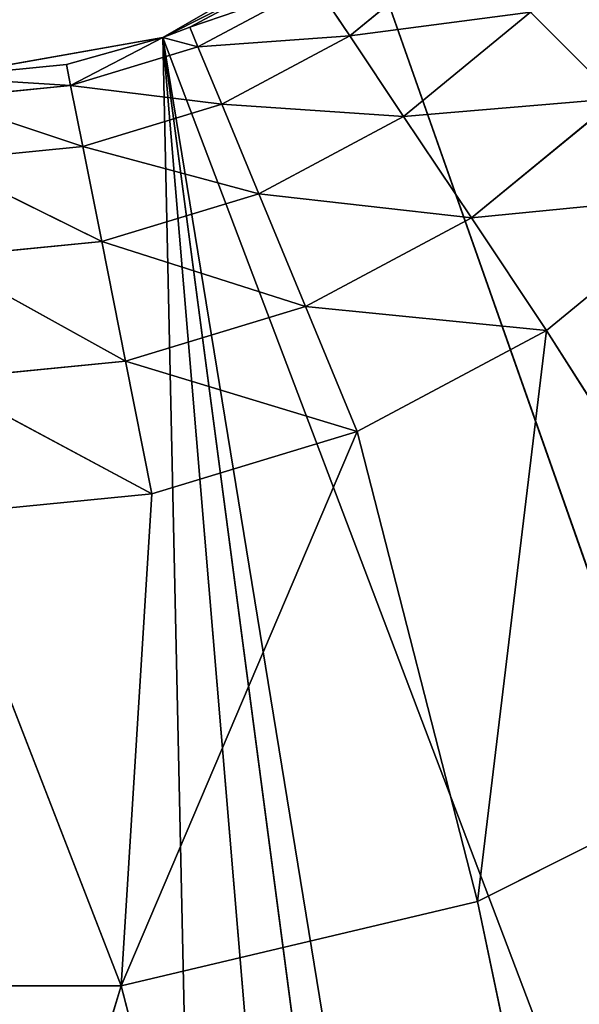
# Model space of a CAD drawing. Extents: x 14 to 217, y 27 to 186.
# Tile 560 of 656: x 43.8 to 45.08, y 115.09 to 117.34. Entities that reach past the tile are written whole.
import ezdxf

# ---------------------------------------------------------------- set-up
doc = ezdxf.new("R2010")
doc.units = 0
doc.header["$LTSCALE"] = 25.4
doc.layers.get('0').update_dxf_attribs({"color": 13, "linetype": 'CONTINUOUS'})

# ---------------------------------------------------------------- blocks, each defined once
blk = doc.blocks.new('PROFILE-RECESSED-T-CONNECT')
at = {"color": 0}
for p, q in [((31.0468, 15.9594, 70.7396), (25.692, 15.9594, 88.264)), ((31.0468, 15.9594, 70.7396), (25.692, 15.9594, 88.264)), ((31.0468, 15.9594, 70.7396), (30.211, 15.9594, 70.7396)), ((30.211, 15.9594, 70.7396), (31.0468, 13.9594, 70.7396)), ((30.211, 15.9594, 70.7396), (31.0468, 13.9594, 70.7396)), ((31.0468, 15.9594, 70.7396), (30.211, 15.9594, 70.7396)), ((31.8602, 15.9594, 70.5469), (31.0468, 15.9594, 70.7396)), ((31.0468, 15.9594, 70.7396), (35.5658, 15.9594, 88.264)), ((31.0468, 15.9594, 70.7396), (35.5658, 15.9594, 88.264)), ((31.0468, 15.9594, 70.7396), (31.0468, 13.9594, 70.7396)), ((31.0468, 15.9594, 70.7396), (31.0468, 13.9594, 70.7396)), ((31.0468, 15.9594, 70.7396), (31.8602, 13.9594, 70.5469)), ((31.0468, 15.9594, 70.7396), (31.8602, 13.9594, 70.5469)), ((31.8602, 15.9594, 70.5469), (31.0468, 15.9594, 70.7396)), ((32.6071, 15.9594, 70.1717), (31.8602, 15.9594, 70.5469)), ((31.8602, 15.9594, 70.5469), (35.5658, 15.9594, 88.264)), ((31.8602, 15.9594, 70.5469), (35.5658, 15.9594, 88.264)), ((31.8602, 15.9594, 70.5469), (31.8602, 13.9594, 70.5469)), ((31.8602, 15.9594, 70.5469), (31.8602, 13.9594, 70.5469)), ((31.8602, 15.9594, 70.5469), (32.6071, 13.9594, 70.1717)), ((31.8602, 15.9594, 70.5469), (32.6071, 13.9594, 70.1717)), ((32.6071, 15.9594, 70.1717), (31.8602, 15.9594, 70.5469)), ((31.0468, 13.9594, 70.7396), (30.211, 13.9594, 70.7396)), ((31.0468, 13.9594, 70.7396), (30.211, 13.9594, 70.7396)), ((31.1166, 13.9594, 69.6159), (30.6289, 13.9594, 69.664)), ((30.6289, 13.9594, 69.664), (31.0468, 13.9594, 70.7396)), ((30.6289, 13.9594, 69.664), (31.0468, 13.9594, 70.7396)), ((31.1166, 13.9594, 69.6159), (30.6289, 13.9594, 69.664)), ((31.1166, 13.9594, 69.6159), (30.6289, 13.9105, 69.3549)), ((31.1166, 13.9594, 69.6159), (30.6289, 13.9105, 69.3549)), ((31.8602, 13.9594, 70.5469), (31.0468, 13.9594, 70.7396)), ((31.5856, 13.9594, 69.4737), (31.0468, 13.9594, 70.7396)), ((31.8602, 13.9594, 70.5469), (31.0468, 13.9594, 70.7396)), ((31.1166, 13.9594, 69.6159), (31.0468, 13.9594, 70.7396)), ((31.5856, 13.9594, 69.4737), (31.0468, 13.9594, 70.7396)), ((31.1166, 13.9594, 69.6159), (31.0468, 13.9594, 70.7396)), ((31.1166, 13.9594, 69.6159), (31.0563, 13.9105, 69.3128)), ((31.1166, 13.9594, 69.6159), (31.0563, 13.9105, 69.3128)), ((31.5856, 13.9594, 69.4737), (31.0563, 13.9105, 69.3128)), ((31.5856, 13.9594, 69.4737), (31.0563, 13.9105, 69.3128)), ((31.5856, 13.9594, 69.4737), (31.1166, 13.9594, 69.6159)), ((31.5856, 13.9594, 69.4737), (31.1166, 13.9594, 69.6159)), ((31.5856, 13.9594, 69.4737), (31.4673, 13.9105, 69.1882)), ((31.5856, 13.9594, 69.4737), (31.4673, 13.9105, 69.1882)), ((32.0178, 13.9594, 69.2426), (31.4673, 13.9105, 69.1882)), ((32.0178, 13.9594, 69.2426), (31.4673, 13.9105, 69.1882)), ((32.0178, 13.9594, 69.2426), (31.5856, 13.9594, 69.4737)), ((31.5856, 13.9594, 69.4737), (31.8602, 13.9594, 70.5469)), ((31.5856, 13.9594, 69.4737), (31.8602, 13.9594, 70.5469)), ((32.0178, 13.9594, 69.2426), (31.5856, 13.9594, 69.4737)), ((32.0178, 13.9594, 69.2426), (31.8461, 13.9105, 68.9857)), ((32.0178, 13.9594, 69.2426), (31.8461, 13.9105, 68.9857)), ((32.3967, 13.9594, 68.9317), (31.8461, 13.9105, 68.9857)), ((32.3967, 13.9594, 68.9317), (31.8461, 13.9105, 68.9857)), ((32.6071, 13.9594, 70.1717), (31.8602, 13.9594, 70.5469)), ((32.0178, 13.9594, 69.2426), (31.8602, 13.9594, 70.5469)), ((32.6071, 13.9594, 70.1717), (31.8602, 13.9594, 70.5469)), ((32.0178, 13.9594, 69.2426), (31.8602, 13.9594, 70.5469)), ((32.3967, 13.9594, 68.9317), (32.0178, 13.9594, 69.2426)), ((32.0178, 13.9594, 69.2426), (32.6071, 13.9594, 70.1717)), ((32.0178, 13.9594, 69.2426), (32.6071, 13.9594, 70.1717)), ((32.3967, 13.9594, 68.9317), (32.0178, 13.9594, 69.2426)), ((30.6289, 13.9105, 69.3549), (31.0563, 13.9105, 69.3128)), ((31.0563, 13.9105, 69.3128), (30.6289, 13.7684, 69.0762)), ((31.0563, 13.9105, 69.3128), (30.6289, 13.7684, 69.0762)), ((30.6289, 13.9105, 69.3549), (31.0563, 13.9105, 69.3128)), ((31.0563, 13.9105, 69.3128), (31.002, 13.7684, 69.0394)), ((31.0563, 13.9105, 69.3128), (31.002, 13.7684, 69.0394)), ((31.4673, 13.9105, 69.1882), (31.002, 13.7684, 69.0394)), ((31.4673, 13.9105, 69.1882), (31.002, 13.7684, 69.0394)), ((31.0563, 13.9105, 69.3128), (31.4673, 13.9105, 69.1882)), ((31.0563, 13.9105, 69.3128), (31.4673, 13.9105, 69.1882)), ((31.4673, 13.9105, 69.1882), (31.3607, 13.7684, 68.9306)), ((31.4673, 13.9105, 69.1882), (31.3607, 13.7684, 68.9306)), ((31.8461, 13.9105, 68.9857), (31.3607, 13.7684, 68.9306)), ((31.8461, 13.9105, 68.9857), (31.3607, 13.7684, 68.9306)), ((31.4673, 13.9105, 69.1882), (31.8461, 13.9105, 68.9857)), ((31.4673, 13.9105, 69.1882), (31.8461, 13.9105, 68.9857)), ((31.8461, 13.9105, 68.9857), (31.6913, 13.7684, 68.7539)), ((31.8461, 13.9105, 68.9857), (31.6913, 13.7684, 68.7539)), ((32.1782, 13.9105, 68.7132), (31.6913, 13.7684, 68.7539)), ((32.1782, 13.9105, 68.7132), (31.6913, 13.7684, 68.7539)), ((31.8461, 13.9105, 68.9857), (32.1782, 13.9105, 68.7132)), ((31.8461, 13.9105, 68.9857), (32.1782, 13.9105, 68.7132)), ((32.1782, 13.9105, 68.7132), (31.981, 13.7684, 68.5161)), ((32.1782, 13.9105, 68.7132), (31.981, 13.7684, 68.5161)), ((30.6289, 13.7684, 69.0762), (31.002, 13.7684, 69.0394)), ((31.002, 13.7684, 69.0394), (30.6289, 13.5472, 68.8549)), ((31.002, 13.7684, 69.0394), (30.6289, 13.5472, 68.8549)), ((30.6289, 13.7684, 69.0762), (31.002, 13.7684, 69.0394)), ((31.002, 13.7684, 69.0394), (30.9588, 13.5472, 68.8224)), ((31.002, 13.7684, 69.0394), (30.9588, 13.5472, 68.8224)), ((31.3607, 13.7684, 68.9306), (30.9588, 13.5472, 68.8224)), ((31.3607, 13.7684, 68.9306), (30.9588, 13.5472, 68.8224)), ((31.002, 13.7684, 69.0394), (31.3607, 13.7684, 68.9306)), ((31.002, 13.7684, 69.0394), (31.3607, 13.7684, 68.9306)), ((31.3607, 13.7684, 68.9306), (31.276, 13.5472, 68.7262)), ((31.3607, 13.7684, 68.9306), (31.276, 13.5472, 68.7262)), ((31.6913, 13.7684, 68.7539), (31.276, 13.5472, 68.7262)), ((31.6913, 13.7684, 68.7539), (31.276, 13.5472, 68.7262)), ((31.3607, 13.7684, 68.9306), (31.6913, 13.7684, 68.7539)), ((31.3607, 13.7684, 68.9306), (31.6913, 13.7684, 68.7539)), ((31.6913, 13.7684, 68.7539), (31.5684, 13.5472, 68.57)), ((31.6913, 13.7684, 68.7539), (31.5684, 13.5472, 68.57)), ((31.981, 13.7684, 68.5161), (31.5684, 13.5472, 68.57)), ((31.981, 13.7684, 68.5161), (31.5684, 13.5472, 68.57)), ((31.6913, 13.7684, 68.7539), (31.981, 13.7684, 68.5161)), ((31.6913, 13.7684, 68.7539), (31.981, 13.7684, 68.5161)), ((30.6289, 13.5472, 68.8549), (30.9588, 13.5472, 68.8224)), ((30.9588, 13.5472, 68.8224), (30.6289, 13.2684, 68.7129)), ((30.9588, 13.5472, 68.8224), (30.6289, 13.2684, 68.7129)), ((30.6289, 13.5472, 68.8549), (30.9588, 13.5472, 68.8224)), ((30.9588, 13.5472, 68.8224), (30.9311, 13.2684, 68.6831)), ((30.9588, 13.5472, 68.8224), (30.9311, 13.2684, 68.6831)), ((31.276, 13.5472, 68.7262), (30.9311, 13.2684, 68.6831)), ((31.276, 13.5472, 68.7262), (30.9311, 13.2684, 68.6831)), ((30.9588, 13.5472, 68.8224), (31.276, 13.5472, 68.7262)), ((30.9588, 13.5472, 68.8224), (31.276, 13.5472, 68.7262)), ((31.276, 13.5472, 68.7262), (31.2217, 13.2684, 68.595)), ((31.276, 13.5472, 68.7262), (31.2217, 13.2684, 68.595)), ((31.5684, 13.5472, 68.57), (31.2217, 13.2684, 68.595)), ((31.5684, 13.5472, 68.57), (31.2217, 13.2684, 68.595)), ((31.276, 13.5472, 68.7262), (31.5684, 13.5472, 68.57)), ((31.276, 13.5472, 68.7262), (31.5684, 13.5472, 68.57)), ((31.5684, 13.5472, 68.57), (31.4894, 13.2684, 68.4519)), ((31.5684, 13.5472, 68.57), (31.4894, 13.2684, 68.4519)), ((31.5684, 13.5472, 68.57), (31.8246, 13.5472, 68.3597)), ((31.5684, 13.5472, 68.57), (31.8246, 13.5472, 68.3597)), ((30.6289, 12.9594, 68.664), (30.9311, 13.2684, 68.6831)), ((30.6289, 12.9594, 68.664), (30.9311, 13.2684, 68.6831)), ((30.6289, 13.2684, 68.7129), (30.9311, 13.2684, 68.6831)), ((30.6289, 13.2684, 68.7129), (30.9311, 13.2684, 68.6831)), ((30.9215, 12.9594, 68.6351), (30.9311, 13.2684, 68.6831)), ((30.9215, 12.9594, 68.6351), (30.9311, 13.2684, 68.6831)), ((31.1419, 12.9594, 68.5735), (30.9311, 13.2684, 68.6831)), ((30.9311, 13.2684, 68.6831), (31.2217, 13.2684, 68.595)), ((31.1419, 12.9594, 68.5735), (30.9311, 13.2684, 68.6831)), ((30.9311, 13.2684, 68.6831), (31.2217, 13.2684, 68.595)), ((31.1419, 12.9594, 68.5735), (31.2217, 13.2684, 68.595)), ((31.1419, 12.9594, 68.5735), (31.2217, 13.2684, 68.595)), ((31.2029, 12.9594, 68.5498), (31.4894, 13.2684, 68.4519)), ((31.2029, 12.9594, 68.5498), (31.4894, 13.2684, 68.4519)), ((31.2029, 12.9594, 68.5498), (31.2217, 13.2684, 68.595)), ((31.2029, 12.9594, 68.5498), (31.2217, 13.2684, 68.595)), ((31.2217, 13.2684, 68.595), (31.4894, 13.2684, 68.4519)), ((31.2217, 13.2684, 68.595), (31.4894, 13.2684, 68.4519)), ((30.6289, 3.7618, 68.664), (30.9215, 12.9594, 68.6351)), ((30.6289, 3.7618, 68.664), (30.9215, 12.9594, 68.6351)), ((30.6289, 12.9594, 68.664), (30.9215, 12.9594, 68.6351)), ((30.6289, 12.9594, 68.664), (30.9215, 12.9594, 68.6351)), ((31.1419, 3.7618, 68.5735), (30.9215, 12.9594, 68.6351)), ((30.9215, 12.9594, 68.6351), (31.1419, 12.9594, 68.5735)), ((31.1419, 3.7618, 68.5735), (30.9215, 12.9594, 68.6351)), ((30.9215, 12.9594, 68.6351), (31.1419, 12.9594, 68.5735)), ((31.1419, 12.9594, 68.5735), (31.1419, 3.7618, 68.5735)), ((31.1419, 3.7618, 68.5735), (31.4623, 12.9594, 68.4112)), ((31.1419, 3.7618, 68.5735), (31.4623, 12.9594, 68.4112)), ((31.1419, 3.7618, 68.5735), (31.2029, 12.9594, 68.5498)), ((31.1419, 3.7618, 68.5735), (31.2029, 12.9594, 68.5498)), ((31.1419, 12.9594, 68.5735), (31.1419, 3.7618, 68.5735)), ((31.1419, 12.9594, 68.5735), (31.2029, 12.9594, 68.5498)), ((31.1419, 12.9594, 68.5735), (31.2029, 12.9594, 68.5498)), ((31.2029, 12.9594, 68.5498), (31.4623, 12.9594, 68.4112)), ((31.2029, 12.9594, 68.5498), (31.4623, 12.9594, 68.4112)), ((30.6289, 3.7618, 68.664), (31.1419, 3.7618, 68.5735)), ((30.6289, 3.7618, 68.664), (31.1419, 3.7618, 68.5735)), ((31.3795, 3.7618, 79.4628), (31.1419, 3.7618, 68.5735)), ((31.1419, 3.7618, 68.5735), (32.0789, 3.7618, 79.7525)), ((38.6289, 3.7618, 88.3216), (31.1419, 3.7618, 68.5735)), ((31.1419, 3.7618, 68.5735), (31.5931, 3.7618, 68.313)), ((31.3795, 3.7618, 79.4628), (31.1419, 3.7618, 68.5735)), ((33.1404, 3.7618, 80.814), (31.1419, 3.7618, 68.5735)), ((38.6289, 3.7618, 88.3216), (31.1419, 3.7618, 68.5735)), ((33.1404, 3.7618, 80.814), (31.1419, 3.7618, 68.5735)), ((32.6795, 3.7618, 80.2133), (31.1419, 3.7618, 68.5735)), ((32.6795, 3.7618, 80.2133), (31.1419, 3.7618, 68.5735)), ((31.1419, 3.7618, 68.5735), (32.0789, 3.7618, 79.7525)), ((31.1419, 3.7618, 68.5735), (31.5931, 3.7618, 68.313)), ((31.5931, 3.7618, 68.313), (38.6289, 3.7618, 88.3216)), ((31.5931, 3.7618, 68.313), (38.6289, 3.7618, 88.3216))]:
    blk.add_line(p, q, dxfattribs=at)
mesh = blk.add_polyface(dxfattribs=at)
corners = [(35.5658, 15.9594, 88.264), (31.0468, 15.9594, 70.7396), (25.692, 15.9594, 88.264)]
mesh.append_faces([[corners[k] for k in face] for face in [(0, 1, 2)]], dxfattribs={"color": 0})
mesh = blk.add_polyface(dxfattribs=at)
corners = [(25.692, 15.9594, 88.264), (31.0468, 15.9594, 70.7396), (30.211, 15.9594, 70.7396)]
mesh.append_faces([[corners[k] for k in face] for face in [(0, 1, 2)]], dxfattribs={"color": 0})
mesh = blk.add_polyface(dxfattribs=at)
corners = [(31.0468, 13.9594, 70.7396), (30.211, 13.9594, 70.7396), (30.211, 15.9594, 70.7396)]
mesh.append_faces([[corners[k] for k in face] for face in [(0, 1, 2)]], dxfattribs={"color": 0})
mesh = blk.add_polyface(dxfattribs=at)
corners = [(31.0468, 13.9594, 70.7396), (30.211, 15.9594, 70.7396), (31.0468, 15.9594, 70.7396)]
mesh.append_faces([[corners[k] for k in face] for face in [(0, 1, 2)]], dxfattribs={"color": 0})
mesh = blk.add_polyface(dxfattribs=at)
corners = [(35.5658, 15.9594, 88.264), (31.8602, 15.9594, 70.5469), (31.0468, 15.9594, 70.7396)]
mesh.append_faces([[corners[k] for k in face] for face in [(0, 1, 2)]], dxfattribs={"color": 0})
mesh = blk.add_polyface(dxfattribs=at)
corners = [(31.8602, 13.9594, 70.5469), (31.0468, 13.9594, 70.7396), (31.0468, 15.9594, 70.7396)]
mesh.append_faces([[corners[k] for k in face] for face in [(0, 1, 2)]], dxfattribs={"color": 0})
mesh = blk.add_polyface(dxfattribs=at)
corners = [(31.8602, 13.9594, 70.5469), (31.0468, 15.9594, 70.7396), (31.8602, 15.9594, 70.5469)]
mesh.append_faces([[corners[k] for k in face] for face in [(0, 1, 2)]], dxfattribs={"color": 0})
mesh = blk.add_polyface(dxfattribs=at)
corners = [(35.5658, 15.9594, 88.264), (32.6071, 15.9594, 70.1717), (31.8602, 15.9594, 70.5469)]
mesh.append_faces([[corners[k] for k in face] for face in [(0, 1, 2)]], dxfattribs={"color": 0})
mesh = blk.add_polyface(dxfattribs=at)
corners = [(32.6071, 13.9594, 70.1717), (31.8602, 13.9594, 70.5469), (31.8602, 15.9594, 70.5469)]
mesh.append_faces([[corners[k] for k in face] for face in [(0, 1, 2)]], dxfattribs={"color": 0})
mesh = blk.add_polyface(dxfattribs=at)
corners = [(32.6071, 13.9594, 70.1717), (31.8602, 15.9594, 70.5469), (32.6071, 15.9594, 70.1717)]
mesh.append_faces([[corners[k] for k in face] for face in [(0, 1, 2)]], dxfattribs={"color": 0})
mesh = blk.add_polyface(dxfattribs=at)
corners = [(31.0468, 13.9594, 70.7396), (30.6289, 13.9594, 69.664), (30.211, 13.9594, 70.7396)]
mesh.append_faces([[corners[k] for k in face] for face in [(0, 1, 2)]], dxfattribs={"color": 0})
mesh = blk.add_polyface(dxfattribs=at)
corners = [(31.0468, 13.9594, 70.7396), (31.1166, 13.9594, 69.6159), (30.6289, 13.9594, 69.664)]
mesh.append_faces([[corners[k] for k in face] for face in [(0, 1, 2)]], dxfattribs={"color": 0})
mesh = blk.add_polyface(dxfattribs=at)
corners = [(30.6289, 13.9594, 69.664), (31.1166, 13.9594, 69.6159), (30.6289, 13.9105, 69.3549)]
mesh.append_faces([[corners[k] for k in face] for face in [(0, 1, 2)]], dxfattribs={"color": 0})
mesh = blk.add_polyface(dxfattribs=at)
corners = [(31.1166, 13.9594, 69.6159), (31.0563, 13.9105, 69.3128), (30.6289, 13.9105, 69.3549)]
mesh.append_faces([[corners[k] for k in face] for face in [(0, 1, 2)]], dxfattribs={"color": 0})
mesh = blk.add_polyface(dxfattribs=at)
corners = [(31.0468, 13.9594, 70.7396), (31.8602, 13.9594, 70.5469), (31.5856, 13.9594, 69.4737)]
mesh.append_faces([[corners[k] for k in face] for face in [(0, 1, 2)]], dxfattribs={"color": 0})
mesh = blk.add_polyface(dxfattribs=at)
corners = [(31.0468, 13.9594, 70.7396), (31.5856, 13.9594, 69.4737), (31.1166, 13.9594, 69.6159)]
mesh.append_faces([[corners[k] for k in face] for face in [(0, 1, 2)]], dxfattribs={"color": 0})
mesh = blk.add_polyface(dxfattribs=at)
corners = [(31.1166, 13.9594, 69.6159), (31.5856, 13.9594, 69.4737), (31.0563, 13.9105, 69.3128)]
mesh.append_faces([[corners[k] for k in face] for face in [(0, 1, 2)]], dxfattribs={"color": 0})
mesh = blk.add_polyface(dxfattribs=at)
corners = [(31.5856, 13.9594, 69.4737), (31.4673, 13.9105, 69.1882), (31.0563, 13.9105, 69.3128)]
mesh.append_faces([[corners[k] for k in face] for face in [(0, 1, 2)]], dxfattribs={"color": 0})
mesh = blk.add_polyface(dxfattribs=at)
corners = [(31.5856, 13.9594, 69.4737), (32.0178, 13.9594, 69.2426), (31.4673, 13.9105, 69.1882)]
mesh.append_faces([[corners[k] for k in face] for face in [(0, 1, 2)]], dxfattribs={"color": 0})
mesh = blk.add_polyface(dxfattribs=at)
corners = [(32.0178, 13.9594, 69.2426), (31.8461, 13.9105, 68.9857), (31.4673, 13.9105, 69.1882)]
mesh.append_faces([[corners[k] for k in face] for face in [(0, 1, 2)]], dxfattribs={"color": 0})
mesh = blk.add_polyface(dxfattribs=at)
corners = [(31.8602, 13.9594, 70.5469), (32.0178, 13.9594, 69.2426), (31.5856, 13.9594, 69.4737)]
mesh.append_faces([[corners[k] for k in face] for face in [(0, 1, 2)]], dxfattribs={"color": 0})
mesh = blk.add_polyface(dxfattribs=at)
corners = [(32.0178, 13.9594, 69.2426), (32.3967, 13.9594, 68.9317), (31.8461, 13.9105, 68.9857)]
mesh.append_faces([[corners[k] for k in face] for face in [(0, 1, 2)]], dxfattribs={"color": 0})
mesh = blk.add_polyface(dxfattribs=at)
corners = [(31.8461, 13.9105, 68.9857), (32.3967, 13.9594, 68.9317), (32.1782, 13.9105, 68.7132)]
mesh.append_faces([[corners[k] for k in face] for face in [(0, 1, 2)]], dxfattribs={"color": 0})
mesh = blk.add_polyface(dxfattribs=at)
corners = [(31.8602, 13.9594, 70.5469), (32.6071, 13.9594, 70.1717), (32.0178, 13.9594, 69.2426)]
mesh.append_faces([[corners[k] for k in face] for face in [(0, 1, 2)]], dxfattribs={"color": 0})
mesh = blk.add_polyface(dxfattribs=at)
corners = [(32.6071, 13.9594, 70.1717), (32.3967, 13.9594, 68.9317), (32.0178, 13.9594, 69.2426)]
mesh.append_faces([[corners[k] for k in face] for face in [(0, 1, 2)]], dxfattribs={"color": 0})
mesh = blk.add_polyface(dxfattribs=at)
corners = [(30.6289, 13.9105, 69.3549), (31.0563, 13.9105, 69.3128), (30.6289, 13.7684, 69.0762)]
mesh.append_faces([[corners[k] for k in face] for face in [(0, 1, 2)]], dxfattribs={"color": 0})
mesh = blk.add_polyface(dxfattribs=at)
corners = [(31.0563, 13.9105, 69.3128), (31.002, 13.7684, 69.0394), (30.6289, 13.7684, 69.0762)]
mesh.append_faces([[corners[k] for k in face] for face in [(0, 1, 2)]], dxfattribs={"color": 0})
mesh = blk.add_polyface(dxfattribs=at)
corners = [(31.0563, 13.9105, 69.3128), (31.4673, 13.9105, 69.1882), (31.002, 13.7684, 69.0394)]
mesh.append_faces([[corners[k] for k in face] for face in [(0, 1, 2)]], dxfattribs={"color": 0})
mesh = blk.add_polyface(dxfattribs=at)
corners = [(31.4673, 13.9105, 69.1882), (31.3607, 13.7684, 68.9306), (31.002, 13.7684, 69.0394)]
mesh.append_faces([[corners[k] for k in face] for face in [(0, 1, 2)]], dxfattribs={"color": 0})
mesh = blk.add_polyface(dxfattribs=at)
corners = [(31.4673, 13.9105, 69.1882), (31.8461, 13.9105, 68.9857), (31.3607, 13.7684, 68.9306)]
mesh.append_faces([[corners[k] for k in face] for face in [(0, 1, 2)]], dxfattribs={"color": 0})
mesh = blk.add_polyface(dxfattribs=at)
corners = [(31.8461, 13.9105, 68.9857), (31.6913, 13.7684, 68.7539), (31.3607, 13.7684, 68.9306)]
mesh.append_faces([[corners[k] for k in face] for face in [(0, 1, 2)]], dxfattribs={"color": 0})
mesh = blk.add_polyface(dxfattribs=at)
corners = [(31.8461, 13.9105, 68.9857), (32.1782, 13.9105, 68.7132), (31.6913, 13.7684, 68.7539)]
mesh.append_faces([[corners[k] for k in face] for face in [(0, 1, 2)]], dxfattribs={"color": 0})
mesh = blk.add_polyface(dxfattribs=at)
corners = [(31.6913, 13.7684, 68.7539), (32.1782, 13.9105, 68.7132), (31.981, 13.7684, 68.5161)]
mesh.append_faces([[corners[k] for k in face] for face in [(0, 1, 2)]], dxfattribs={"color": 0})
mesh = blk.add_polyface(dxfattribs=at)
corners = [(32.1782, 13.9105, 68.7132), (32.4506, 13.9105, 68.3812), (31.981, 13.7684, 68.5161)]
mesh.append_faces([[corners[k] for k in face] for face in [(0, 1, 2)]], dxfattribs={"color": 0})
mesh = blk.add_polyface(dxfattribs=at)
corners = [(31.002, 13.7684, 69.0394), (30.6289, 13.5472, 68.8549), (30.6289, 13.7684, 69.0762)]
mesh.append_faces([[corners[k] for k in face] for face in [(0, 1, 2)]], dxfattribs={"color": 0})
mesh = blk.add_polyface(dxfattribs=at)
corners = [(31.002, 13.7684, 69.0394), (30.9588, 13.5472, 68.8224), (30.6289, 13.5472, 68.8549)]
mesh.append_faces([[corners[k] for k in face] for face in [(0, 1, 2)]], dxfattribs={"color": 0})
mesh = blk.add_polyface(dxfattribs=at)
corners = [(31.002, 13.7684, 69.0394), (31.3607, 13.7684, 68.9306), (30.9588, 13.5472, 68.8224)]
mesh.append_faces([[corners[k] for k in face] for face in [(0, 1, 2)]], dxfattribs={"color": 0})
mesh = blk.add_polyface(dxfattribs=at)
corners = [(31.3607, 13.7684, 68.9306), (31.276, 13.5472, 68.7262), (30.9588, 13.5472, 68.8224)]
mesh.append_faces([[corners[k] for k in face] for face in [(0, 1, 2)]], dxfattribs={"color": 0})
mesh = blk.add_polyface(dxfattribs=at)
corners = [(31.3607, 13.7684, 68.9306), (31.6913, 13.7684, 68.7539), (31.276, 13.5472, 68.7262)]
mesh.append_faces([[corners[k] for k in face] for face in [(0, 1, 2)]], dxfattribs={"color": 0})
mesh = blk.add_polyface(dxfattribs=at)
corners = [(31.6913, 13.7684, 68.7539), (31.5684, 13.5472, 68.57), (31.276, 13.5472, 68.7262)]
mesh.append_faces([[corners[k] for k in face] for face in [(0, 1, 2)]], dxfattribs={"color": 0})
mesh = blk.add_polyface(dxfattribs=at)
corners = [(31.6913, 13.7684, 68.7539), (31.981, 13.7684, 68.5161), (31.5684, 13.5472, 68.57)]
mesh.append_faces([[corners[k] for k in face] for face in [(0, 1, 2)]], dxfattribs={"color": 0})
mesh = blk.add_polyface(dxfattribs=at)
corners = [(31.5684, 13.5472, 68.57), (31.981, 13.7684, 68.5161), (31.8246, 13.5472, 68.3597)]
mesh.append_faces([[corners[k] for k in face] for face in [(0, 1, 2)]], dxfattribs={"color": 0})
mesh = blk.add_polyface(dxfattribs=at)
corners = [(30.9588, 13.5472, 68.8224), (30.6289, 13.2684, 68.7129), (30.6289, 13.5472, 68.8549)]
mesh.append_faces([[corners[k] for k in face] for face in [(0, 1, 2)]], dxfattribs={"color": 0})
mesh = blk.add_polyface(dxfattribs=at)
corners = [(30.9588, 13.5472, 68.8224), (30.9311, 13.2684, 68.6831), (30.6289, 13.2684, 68.7129)]
mesh.append_faces([[corners[k] for k in face] for face in [(0, 1, 2)]], dxfattribs={"color": 0})
mesh = blk.add_polyface(dxfattribs=at)
corners = [(31.276, 13.5472, 68.7262), (30.9311, 13.2684, 68.6831), (30.9588, 13.5472, 68.8224)]
mesh.append_faces([[corners[k] for k in face] for face in [(0, 1, 2)]], dxfattribs={"color": 0})
mesh = blk.add_polyface(dxfattribs=at)
corners = [(31.276, 13.5472, 68.7262), (31.2217, 13.2684, 68.595), (30.9311, 13.2684, 68.6831)]
mesh.append_faces([[corners[k] for k in face] for face in [(0, 1, 2)]], dxfattribs={"color": 0})
mesh = blk.add_polyface(dxfattribs=at)
corners = [(31.5684, 13.5472, 68.57), (31.2217, 13.2684, 68.595), (31.276, 13.5472, 68.7262)]
mesh.append_faces([[corners[k] for k in face] for face in [(0, 1, 2)]], dxfattribs={"color": 0})
mesh = blk.add_polyface(dxfattribs=at)
corners = [(31.5684, 13.5472, 68.57), (31.4894, 13.2684, 68.4519), (31.2217, 13.2684, 68.595)]
mesh.append_faces([[corners[k] for k in face] for face in [(0, 1, 2)]], dxfattribs={"color": 0})
mesh = blk.add_polyface(dxfattribs=at)
corners = [(31.8246, 13.5472, 68.3597), (31.4894, 13.2684, 68.4519), (31.5684, 13.5472, 68.57)]
mesh.append_faces([[corners[k] for k in face] for face in [(0, 1, 2)]], dxfattribs={"color": 0})
mesh = blk.add_polyface(dxfattribs=at)
corners = [(30.9311, 13.2684, 68.6831), (30.9215, 12.9594, 68.6351), (30.6289, 12.9594, 68.664)]
mesh.append_faces([[corners[k] for k in face] for face in [(0, 1, 2)]], dxfattribs={"color": 0})
mesh = blk.add_polyface(dxfattribs=at)
corners = [(30.9311, 13.2684, 68.6831), (30.6289, 12.9594, 68.664), (30.6289, 13.2684, 68.7129)]
mesh.append_faces([[corners[k] for k in face] for face in [(0, 1, 2)]], dxfattribs={"color": 0})
mesh = blk.add_polyface(dxfattribs=at)
corners = [(31.1419, 12.9594, 68.5735), (30.9215, 12.9594, 68.6351), (30.9311, 13.2684, 68.6831)]
mesh.append_faces([[corners[k] for k in face] for face in [(0, 1, 2)]], dxfattribs={"color": 0})
mesh = blk.add_polyface(dxfattribs=at)
corners = [(31.2217, 13.2684, 68.595), (31.1419, 12.9594, 68.5735), (30.9311, 13.2684, 68.6831)]
mesh.append_faces([[corners[k] for k in face] for face in [(0, 1, 2)]], dxfattribs={"color": 0})
mesh = blk.add_polyface(dxfattribs=at)
corners = [(31.2217, 13.2684, 68.595), (31.2029, 12.9594, 68.5498), (31.1419, 12.9594, 68.5735)]
mesh.append_faces([[corners[k] for k in face] for face in [(0, 1, 2)]], dxfattribs={"color": 0})
mesh = blk.add_polyface(dxfattribs=at)
corners = [(31.4894, 13.2684, 68.4519), (31.4623, 12.9594, 68.4112), (31.2029, 12.9594, 68.5498)]
mesh.append_faces([[corners[k] for k in face] for face in [(0, 1, 2)]], dxfattribs={"color": 0})
mesh = blk.add_polyface(dxfattribs=at)
corners = [(31.4894, 13.2684, 68.4519), (31.2029, 12.9594, 68.5498), (31.2217, 13.2684, 68.595)]
mesh.append_faces([[corners[k] for k in face] for face in [(0, 1, 2)]], dxfattribs={"color": 0})
mesh = blk.add_polyface(dxfattribs=at)
corners = [(31.1419, 3.7618, 68.5735), (30.6289, 3.7618, 68.664), (30.9215, 12.9594, 68.6351)]
mesh.append_faces([[corners[k] for k in face] for face in [(0, 1, 2)]], dxfattribs={"color": 0})
mesh = blk.add_polyface(dxfattribs=at)
corners = [(30.9215, 12.9594, 68.6351), (30.6289, 3.7618, 68.664), (30.6289, 12.9594, 68.664)]
mesh.append_faces([[corners[k] for k in face] for face in [(0, 1, 2)]], dxfattribs={"color": 0})
mesh = blk.add_polyface(dxfattribs=at)
corners = [(31.1419, 3.7618, 68.5735), (30.9215, 12.9594, 68.6351), (31.1419, 12.9594, 68.5735)]
mesh.append_faces([[corners[k] for k in face] for face in [(0, 1, 2)]], dxfattribs={"color": 0})
mesh = blk.add_polyface(dxfattribs=at)
corners = [(31.5931, 3.7618, 68.313), (31.1419, 3.7618, 68.5735), (31.4623, 12.9594, 68.4112)]
mesh.append_faces([[corners[k] for k in face] for face in [(0, 1, 2)]], dxfattribs={"color": 0})
mesh = blk.add_polyface(dxfattribs=at)
corners = [(31.4623, 12.9594, 68.4112), (31.1419, 3.7618, 68.5735), (31.2029, 12.9594, 68.5498)]
mesh.append_faces([[corners[k] for k in face] for face in [(0, 1, 2)]], dxfattribs={"color": 0})
mesh = blk.add_polyface(dxfattribs=at)
corners = [(31.2029, 12.9594, 68.5498), (31.1419, 3.7618, 68.5735), (31.1419, 12.9594, 68.5735)]
mesh.append_faces([[corners[k] for k in face] for face in [(0, 1, 2)]], dxfattribs={"color": 0})
mesh = blk.add_polyface(dxfattribs=at)
corners = [(31.3795, 3.7618, 79.4628), (30.6289, 3.7618, 68.664), (31.1419, 3.7618, 68.5735)]
mesh.append_faces([[corners[k] for k in face] for face in [(0, 1, 2)]], dxfattribs={"color": 0})
mesh = blk.add_polyface(dxfattribs=at)
corners = [(31.3795, 3.7618, 79.4628), (30.6289, 3.7618, 79.364), (30.6289, 3.7618, 68.664)]
mesh.append_faces([[corners[k] for k in face] for face in [(0, 1, 2)]], dxfattribs={"color": 0})
mesh = blk.add_polyface(dxfattribs=at)
corners = [(32.0789, 3.7618, 79.7525), (31.3795, 3.7618, 79.4628), (31.1419, 3.7618, 68.5735)]
mesh.append_faces([[corners[k] for k in face] for face in [(0, 1, 2)]], dxfattribs={"color": 0})
mesh = blk.add_polyface(dxfattribs=at)
corners = [(38.6289, 3.7618, 88.3216), (31.1419, 3.7618, 68.5735), (31.5931, 3.7618, 68.313)]
mesh.append_faces([[corners[k] for k in face] for face in [(0, 1, 2)]], dxfattribs={"color": 0})
mesh = blk.add_polyface(dxfattribs=at)
corners = [(38.6289, 3.7618, 88.3216), (33.1404, 3.7618, 80.814), (31.1419, 3.7618, 68.5735)]
mesh.append_faces([[corners[k] for k in face] for face in [(0, 1, 2)]], dxfattribs={"color": 0})
mesh = blk.add_polyface(dxfattribs=at)
corners = [(33.1404, 3.7618, 80.814), (32.6795, 3.7618, 80.2133), (31.1419, 3.7618, 68.5735)]
mesh.append_faces([[corners[k] for k in face] for face in [(0, 1, 2)]], dxfattribs={"color": 0})
mesh = blk.add_polyface(dxfattribs=at)
corners = [(32.6795, 3.7618, 80.2133), (32.0789, 3.7618, 79.7525), (31.1419, 3.7618, 68.5735)]
mesh.append_faces([[corners[k] for k in face] for face in [(0, 1, 2)]], dxfattribs={"color": 0})
mesh = blk.add_polyface(dxfattribs=at)
corners = [(38.6289, 3.7618, 88.3216), (31.5931, 3.7618, 68.313), (31.9279, 3.7618, 67.914)]
mesh.append_faces([[corners[k] for k in face] for face in [(0, 1, 2)]], dxfattribs={"color": 0})
mesh = blk.add_polyface(dxfattribs=at)
corners = [(38.6289, 3.7618, 88.3216), (31.9279, 3.7618, 67.914), (32.1061, 3.7618, 67.4244)]
mesh.append_faces([[corners[k] for k in face] for face in [(0, 1, 2)]], dxfattribs={"color": 0})
mesh = blk.add_polyface(dxfattribs=at)
corners = [(30.5549, 2.0001, 100), (43.0469, 2.0001, 53), (19.0469, 2.0001, 53)]
mesh.append_faces([[corners[k] for k in face] for face in [(0, 1, 2)]], dxfattribs={"color": 0})
mesh = blk.add_polyface(dxfattribs=at)
corners = [(30.5549, 2.0001, 100), (46.0469, 2.0001, 88), (43.0469, 2.0001, 53)]
mesh.append_faces([[corners[k] for k in face] for face in [(0, 1, 2)]], dxfattribs={"color": 0})
mesh = blk.add_polyface(dxfattribs=at)
corners = [(32.3234, 0.8001, 100.2666), (19.0469, 0.8001, 53), (43.0469, 0.8001, 53)]
mesh.append_faces([[corners[k] for k in face] for face in [(0, 1, 2)]], dxfattribs={"color": 0})
mesh = blk.add_polyface(dxfattribs=at)
corners = [(32.3234, 0.8001, 100.2666), (30.5549, 0.8001, 100), (19.0469, 0.8001, 53)]
mesh.append_faces([[corners[k] for k in face] for face in [(0, 1, 2)]], dxfattribs={"color": 0})

msp = doc.modelspace()

# ---------------------------------------------------------------- block references
at = {"color": 7, "extrusion": (0, -1, -3.33067e-16)}
msp.add_blockref('PROFILE-RECESSED-T-CONNECT', (12.9862, -56.4217, -185.8719), dxfattribs=at)

doc.saveas('drawing.dxf')
